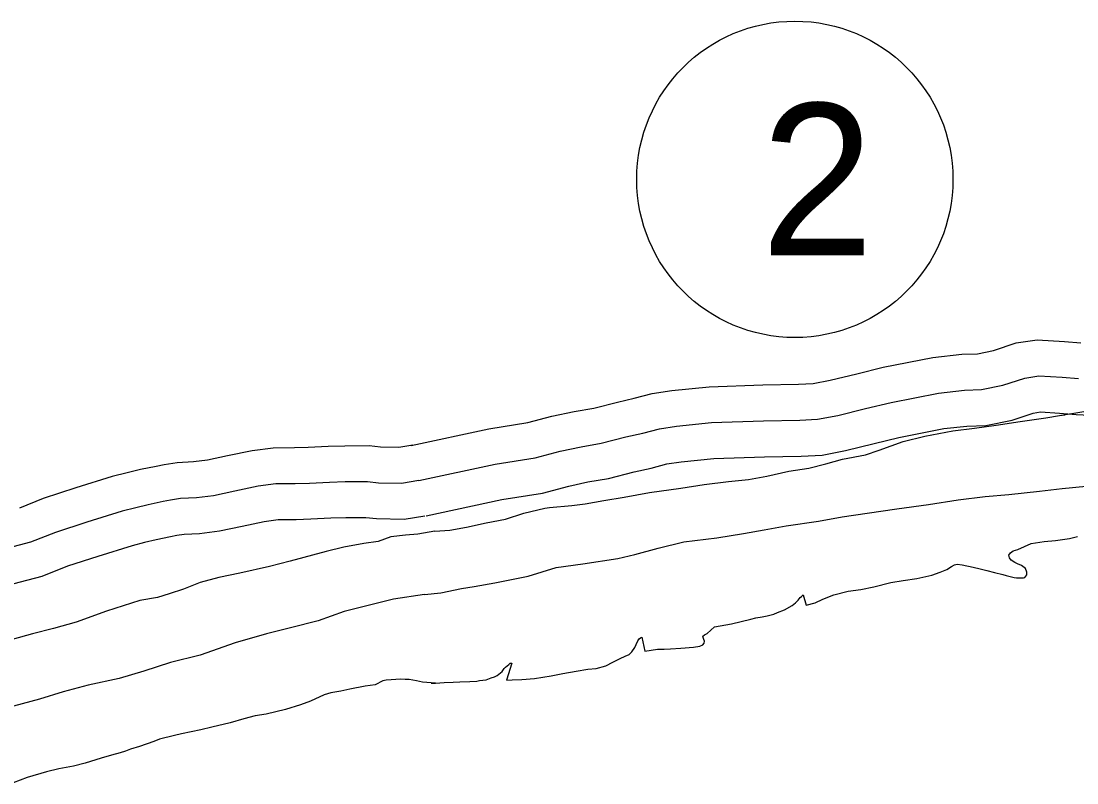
# Model space of a CAD drawing. Extents: x 31699 to 244310, y -8841 to 11474.
# Drawn here: x 97843.3 to 98137.1, y 2735.9 to 2947.8 of the extents above; entities that cross this region are included whole.
import ezdxf

# ---------------------------------------------------------------- set-up
doc = ezdxf.new("R2010")
doc.units = 0
for name, color, linetype in [('B_Logo', 7, 'Continuous'), ('Level 55', 7, 'Continuous'), ('R_Border Notes', 7, 'Continuous'), ('R_Draft', 7, 'Continuous'), ('R_Logo', 7, 'Continuous')]:
    doc.layers.add(name, color=color, linetype=linetype)

msp = doc.modelspace()

# ---------------------------------------------------------------- linework, layer by layer
at = {"layer": 'B_Logo'}
for points in [[(97953.92, 2820), (97975.21, 2824.58), (97986.32, 2826.34), (97993.31, 2828.16), (97999.1, 2829.44), (98004.69, 2830.39), (98011.54, 2832.14), (98016.26, 2833.22), (98020.92, 2834.43), (98025.65, 2835.17), (98035.36, 2836.13), (98049.88, 2836.63), (98060, 2836.78), (98064.92, 2837.06), (98070.58, 2838.14), (98078.23, 2840.02), (98085.35, 2841.77), (98098.53, 2844.34), (98105.78, 2845.16), (98110.57, 2845.3), (98116.43, 2846.51), (98122.55, 2848.53), (98126.48, 2849.14), (98132.93, 2848.75), (98137.53, 2848.36)], [(97953.92, 2820), (97949.12, 2819.2), (97942.73, 2819.33), (97939.66, 2819.63), (97933.47, 2819.62), (97929.07, 2819.5), (97923.48, 2819.24), (97919.56, 2819.13), (97914.1, 2819.06), (97909.24, 2818.41), (97902.73, 2817.06), (97896.82, 2815.79), (97892.1, 2815.2), (97887.64, 2815.02), (97884.85, 2814.58), (97882.79, 2814.16), (97878.61, 2813.31), (97875.15, 2812.47), (97871.37, 2811.49), (97861.55, 2808.44), (97852.79, 2805.6), (97845.9, 2802.85), (97834.55, 2799.91)]]:
    msp.add_lwpolyline(points, dxfattribs=at)
at = {"layer": 'Level 55'}
for points in [[(97951.81, 2829.78), (97973.37, 2834.42), (97984.28, 2836.14), (97990.97, 2837.88), (97997.18, 2839.26), (98002.61, 2840.18), (98009.19, 2841.86), (98013.89, 2842.93), (98018.88, 2844.23), (98024.38, 2845.1), (98034.7, 2846.11), (98049.63, 2846.62), (98059.64, 2846.78), (98063.7, 2847.01), (98068.44, 2847.91), (98075.84, 2849.73), (98083.2, 2851.54), (98097.01, 2854.23), (98105.07, 2855.14), (98109.4, 2855.27), (98113.84, 2856.19), (98120.2, 2858.28), (98126, 2859.18), (98133.66, 2858.73), (98138.18, 2858.34)], [(97956.02, 2810.22), (97977.04, 2814.75), (97988.37, 2816.54), (97995.65, 2818.44), (98001.01, 2819.62), (98006.76, 2820.6), (98013.89, 2822.42), (98018.64, 2823.5), (98022.96, 2824.63), (98026.91, 2825.25), (98036.03, 2826.14), (98050.13, 2826.63), (98060.35, 2826.79), (98066.15, 2827.11), (98072.71, 2828.37), (98080.62, 2830.31), (98087.5, 2832.01), (98100.04, 2834.45), (98106.49, 2835.17), (98111.75, 2835.33), (98119.02, 2836.84), (98124.9, 2838.77), (98126.95, 2839.09), (98132.21, 2838.78), (98136.88, 2838.38), (98142.69, 2838.11)], [(97952.28, 2829.86), (97948.4, 2829.22), (97943.31, 2829.32), (97940.14, 2829.63), (97933.33, 2829.62), (97928.7, 2829.5), (97923.1, 2829.23), (97919.35, 2829.13), (97913.36, 2829.06), (97907.56, 2828.27), (97900.67, 2826.85), (97895.15, 2825.66), (97891.27, 2825.18), (97886.66, 2824.98), (97883.07, 2824.43), (97880.79, 2823.96), (97876.43, 2823.07), (97872.72, 2822.17), (97868.63, 2821.11), (97858.52, 2817.97), (97849.39, 2815.01), (97842.78, 2812.37)], [(97955.56, 2810.14), (97949.85, 2809.19), (97942.14, 2809.34), (97939.18, 2809.63), (97933.61, 2809.62), (97929.45, 2809.51), (97923.86, 2809.25), (97919.76, 2809.13), (97914.83, 2809.07), (97910.93, 2808.54), (97904.79, 2807.28), (97898.49, 2805.92), (97892.93, 2805.23), (97888.62, 2805.05), (97886.63, 2804.74), (97884.79, 2804.36), (97880.79, 2803.55), (97877.59, 2802.77), (97874.11, 2801.87), (97864.58, 2798.91), (97856.19, 2796.19), (97849.02, 2793.32), (97836.82, 2790.17)]]:
    msp.add_lwpolyline(points, dxfattribs=at)
at = {"layer": 'R_Border Notes'}
msp.add_circle((98058.58, 2903.79), 44, dxfattribs=at)
at = {"layer": 'R_Draft'}
for points in [[(97958.41, 2805.92), (97962.54, 2806.2), (97967.2, 2807.08), (97972.72, 2808.29), (97978.05, 2809.3), (97983.17, 2810.98), (97989.02, 2812.33), (97990.29, 2812.53), (97996.48, 2813.08), (98000.21, 2813.56), (98005.46, 2814.5), (98011.05, 2815.38), (98018.17, 2816.67), (98026.89, 2817.89), (98033.35, 2818.9), (98040.14, 2819.72), (98045.66, 2820.33), (98050.78, 2821.27), (98056.91, 2822.62), (98062.5, 2823.5), (98067.22, 2824.65), (98071.88, 2825.93), (98078.27, 2827.21), (98082.06, 2828.48), (98088.71, 2830.9), (98094.76, 2832.32), (98102.55, 2833.8), (98108.61, 2834.62), (98114.6, 2835.43), (98121.32, 2836.44), (98128.44, 2837.46), (98132.23, 2838.07), (98139.02, 2839.22)], [(97958.41, 2805.92), (97962.54, 2806.2), (97967.2, 2807.08), (97972.72, 2808.29), (97978.05, 2809.3), (97983.17, 2810.98), (97989.02, 2812.33), (97990.29, 2812.53), (97996.48, 2813.08), (98000.21, 2813.56), (98005.46, 2814.5), (98011.05, 2815.38), (98018.17, 2816.67), (98026.89, 2817.89), (98033.35, 2818.9), (98040.14, 2819.72), (98045.66, 2820.33), (98050.78, 2821.27), (98056.91, 2822.62), (98062.5, 2823.5), (98067.22, 2824.65), (98071.88, 2825.93), (98078.27, 2827.21), (98082.06, 2828.48), (98088.71, 2830.9), (98094.76, 2832.32), (98102.55, 2833.8), (98108.61, 2834.62), (98114.6, 2835.43), (98121.32, 2836.44), (98128.44, 2837.46), (98132.23, 2838.07), (98133.71, 2838.32)], [(97958.41, 2805.92), (97953.69, 2805.1), (97950.23, 2804.86), (97946.18, 2804.34), (97942.6, 2803.1), (97938.61, 2802.52), (97933.09, 2801.45), (97928.11, 2800.33), (97918.09, 2797.61), (97912.38, 2796.07), (97904.08, 2794.3), (97898.23, 2793.1), (97893.12, 2791.64), (97888.48, 2789.78), (97884.44, 2788.47), (97881.25, 2787.49), (97876.27, 2786.7), (97866.98, 2783.72), (97858.56, 2780.62), (97852.26, 2778.88), (97846.42, 2777.41), (97840.77, 2775.8)], [(97958.41, 2805.92), (97953.69, 2805.1), (97950.23, 2804.86), (97946.18, 2804.34), (97942.6, 2803.1), (97938.61, 2802.52), (97933.09, 2801.45), (97928.11, 2800.33), (97918.09, 2797.61), (97912.38, 2796.07), (97904.08, 2794.3), (97898.23, 2793.1), (97893.12, 2791.64), (97888.48, 2789.78), (97884.44, 2788.47), (97881.25, 2787.49), (97876.27, 2786.7), (97866.98, 2783.72), (97858.56, 2780.62), (97852.26, 2778.88), (97846.42, 2777.41), (97840.77, 2775.8)], [(98122.63, 2793.06), (98123.1, 2793.79), (98123.1, 2794.53), (98122.76, 2795.6), (98121.69, 2796.4), (98120.56, 2796.86), (98119.76, 2797.19), (98118.76, 2797.86), (98118.29, 2798.52), (98118.09, 2799.26), (98118.62, 2799.93), (98119.35, 2800.46), (98120.68, 2800.87), (98124.34, 2802.48), (98127.93, 2803.08), (98131.13, 2803.36), (98134.99, 2803.9), (98137.25, 2804.44)], [(98122.63, 2793.06), (98123.1, 2793.79), (98123.1, 2794.53), (98122.76, 2795.6), (98121.69, 2796.4), (98120.56, 2796.86), (98119.76, 2797.19), (98118.76, 2797.86), (98118.29, 2798.52), (98118.09, 2799.26), (98118.62, 2799.93), (98119.35, 2800.46), (98120.68, 2800.87), (98124.34, 2802.48), (98127.93, 2803.08), (98131.13, 2803.36), (98134.99, 2803.9), (98137.25, 2804.44)], [(97957.4, 2763.67), (97958.6, 2763.67), (97960.99, 2763.81), (97963.52, 2763.95), (97965.32, 2764.02), (97968.12, 2764.09), (97970.11, 2764.23), (97970.85, 2764.37), (97972.71, 2764.57), (97974.11, 2765.11), (97974.97, 2765.44), (97975.7, 2765.84), (97976.63, 2766.51), (97977.16, 2766.92), (97977.69, 2767.72), (97978.09, 2768.12), (97978.56, 2768.45), (97978.96, 2768.86), (97979.35, 2769.19), (97979.55, 2769.26), (97979.82, 2769.26), (97978.37, 2764.52), (97979.9, 2764.59), (97982.63, 2764.72), (97986.16, 2764.93), (97990.75, 2765.74), (97994.01, 2766.35), (97997.74, 2767.03), (98001, 2767.57), (98003.26, 2767.71), (98005.99, 2768.51), (98007.92, 2769.52), (98009.98, 2770.52), (98011.37, 2771.13), (98012.44, 2771.66), (98013.23, 2772.4), (98014.03, 2773.54), (98014.43, 2774.4), (98014.89, 2775.41), (98015.22, 2776.01), (98015.62, 2776.28), (98015.95, 2776.48), (98016.83, 2772.61), (98020.36, 2773.15), (98022.22, 2773.15), (98023.95, 2773.22), (98026.81, 2773.36), (98030.34, 2773.64), (98032.14, 2773.98), (98032.94, 2774.31), (98033.34, 2774.78), (98033.4, 2775.38), (98033.27, 2775.78), (98033.13, 2776.11), (98033, 2776.71), (98033.4, 2777.12), (98034.19, 2777.52), (98036.19, 2779.32), (98040.91, 2780.14), (98046.3, 2781.42), (98047.76, 2781.82), (98049.49, 2782.09), (98050.89, 2782.43), (98052.69, 2782.9), (98053.75, 2783.3), (98055.68, 2784.04), (98057.87, 2785.24), (98058.74, 2786.05), (98059.47, 2786.72), (98060.07, 2787.45), (98060.46, 2787.79), (98060.86, 2788.25), (98061.74, 2785.32), (98064.2, 2785.99), (98066.39, 2787), (98069.45, 2788.21), (98073.38, 2789.28), (98076.97, 2789.76), (98080.56, 2790.5), (98085.29, 2791.64), (98088.68, 2792.19), (98092.54, 2792.79), (98096.67, 2793.67), (98098.99, 2794.54), (98100.86, 2795.28), (98102.19, 2796.15), (98103.05, 2796.62), (98103.72, 2796.76), (98105.11, 2796.56), (98108.18, 2795.97), (98110.11, 2795.44), (98112.04, 2794.97), (98114.18, 2794.44), (98116.44, 2793.85), (98117.37, 2793.58), (98118.11, 2793.45), (98119.64, 2793.05), (98120.3, 2792.92), (98121.44, 2792.92), (98122.24, 2792.93), (98122.63, 2793.06)], [(97958.6, 2763.67), (97960.99, 2763.81), (97963.52, 2763.95), (97965.32, 2764.02), (97968.12, 2764.09), (97970.11, 2764.23), (97970.85, 2764.37), (97972.71, 2764.57), (97974.11, 2765.11), (97974.97, 2765.44), (97975.7, 2765.84), (97976.63, 2766.51), (97977.16, 2766.92), (97977.69, 2767.72), (97978.09, 2768.12), (97978.56, 2768.45), (97978.96, 2768.86), (97979.35, 2769.19), (97979.55, 2769.26), (97979.82, 2769.26), (97978.37, 2764.52), (97979.9, 2764.59), (97982.63, 2764.72), (97986.16, 2764.93), (97990.75, 2765.74), (97994.01, 2766.35), (97997.74, 2767.03), (98001, 2767.57), (98003.26, 2767.71), (98005.99, 2768.51), (98007.92, 2769.52), (98009.98, 2770.52), (98011.37, 2771.13), (98012.44, 2771.66), (98013.23, 2772.4), (98014.03, 2773.54), (98014.43, 2774.4), (98014.89, 2775.41), (98015.22, 2776.01), (98015.62, 2776.28), (98015.95, 2776.48), (98016.83, 2772.61), (98020.36, 2773.15), (98022.22, 2773.15), (98023.95, 2773.22), (98026.81, 2773.36), (98030.34, 2773.64), (98032.14, 2773.98), (98032.94, 2774.31), (98033.34, 2774.78), (98033.4, 2775.38), (98033.27, 2775.78), (98033.13, 2776.11), (98033, 2776.71), (98033.4, 2777.12), (98034.19, 2777.52), (98036.19, 2779.32), (98040.91, 2780.14), (98046.3, 2781.42), (98047.76, 2781.82), (98049.49, 2782.09), (98050.89, 2782.43), (98052.69, 2782.9), (98053.75, 2783.3), (98055.68, 2784.04), (98057.87, 2785.24), (98058.74, 2786.05), (98059.47, 2786.72), (98060.07, 2787.45), (98060.46, 2787.79), (98060.86, 2788.25), (98061.74, 2785.32), (98064.2, 2785.99), (98066.39, 2787), (98069.45, 2788.21), (98073.38, 2789.28), (98076.97, 2789.76), (98080.56, 2790.5), (98085.29, 2791.64), (98088.68, 2792.19), (98092.54, 2792.79), (98096.67, 2793.67), (98098.99, 2794.54), (98100.86, 2795.28), (98102.19, 2796.15), (98103.05, 2796.62), (98103.72, 2796.76), (98105.11, 2796.56), (98108.18, 2795.97), (98110.11, 2795.44), (98112.04, 2794.97), (98114.18, 2794.44), (98116.44, 2793.85), (98117.37, 2793.58), (98118.11, 2793.45), (98119.64, 2793.05), (98120.3, 2792.92), (98121.44, 2792.92), (98122.24, 2792.93), (98122.63, 2793.06)], [(97958.6, 2763.67), (97955, 2763.97), (97953.26, 2764.29), (97951.26, 2764.66), (97950.13, 2764.65), (97948.86, 2764.77), (97946.2, 2764.61), (97944.87, 2764.52), (97943.94, 2764.31), (97941.75, 2763.22), (97939.03, 2762.79), (97934.71, 2762), (97932.19, 2761.44), (97929.4, 2760.94), (97927.6, 2760.38), (97923.76, 2758.67), (97920.98, 2757.63), (97916.8, 2756.38), (97911.42, 2755.05), (97908.36, 2754.55), (97905.24, 2753.78), (97901.46, 2752.67), (97896.35, 2751.41), (97893.23, 2750.7), (97887.85, 2749.57), (97885.92, 2749.08), (97881.74, 2748.1), (97880.15, 2747.48), (97876.17, 2746.03), (97873.72, 2745.27), (97872.26, 2744.78), (97870.86, 2744.3), (97868.41, 2743.67), (97865.55, 2742.83), (97861.11, 2741.45), (97857.86, 2740.61), (97853.74, 2739.82), (97850.35, 2739.05), (97844.91, 2737.45), (97841, 2735.94)], [(97958.6, 2763.67), (97955, 2763.97), (97953.26, 2764.29), (97951.26, 2764.66), (97950.13, 2764.65), (97948.86, 2764.77), (97946.2, 2764.61), (97944.87, 2764.52), (97943.94, 2764.31), (97941.75, 2763.22), (97939.03, 2762.79), (97934.71, 2762), (97932.19, 2761.44), (97929.4, 2760.94), (97927.6, 2760.38), (97923.76, 2758.67), (97920.98, 2757.63), (97916.8, 2756.38), (97911.42, 2755.05), (97908.36, 2754.55), (97905.24, 2753.78), (97901.46, 2752.67), (97896.35, 2751.41), (97893.23, 2750.7), (97887.85, 2749.57), (97885.92, 2749.08), (97881.74, 2748.1), (97880.15, 2747.48), (97876.17, 2746.03), (97873.72, 2745.27), (97872.26, 2744.78), (97870.86, 2744.3), (97868.41, 2743.67), (97865.55, 2742.83), (97861.11, 2741.45), (97857.86, 2740.61), (97853.74, 2739.82), (97850.35, 2739.05), (97844.91, 2737.45), (97841, 2735.94)]]:
    msp.add_lwpolyline(points, dxfattribs=at)
at = {"layer": 'R_Logo'}
for points in [[(97955.53, 2788.3), (97960.06, 2788.77), (97965.78, 2789.99), (97969.38, 2790.53), (97975.1, 2791.54), (97984.35, 2793.43), (97992.2, 2795.85), (97999.59, 2796.87), (98009.3, 2798.36), (98014.09, 2799.44), (98020.55, 2801.18), (98027.73, 2803), (98036.85, 2804.09), (98044.3, 2805.31), (98050.03, 2806.32), (98056.15, 2807.47), (98065.2, 2808.76), (98071.79, 2809.97), (98078.71, 2810.99), (98086.96, 2812.14), (98095.75, 2813.36), (98104, 2814.65), (98111.59, 2815.6), (98118.11, 2816.15), (98126.63, 2817.03), (98132.95, 2817.78), (98139.68, 2818.46)], [(97955.53, 2788.3), (97960.06, 2788.77), (97965.78, 2789.99), (97969.38, 2790.53), (97975.1, 2791.54), (97984.35, 2793.43), (97992.2, 2795.85), (97999.59, 2796.87), (98009.3, 2798.36), (98014.09, 2799.44), (98020.55, 2801.18), (98027.73, 2803), (98036.85, 2804.09), (98044.3, 2805.31), (98050.03, 2806.32), (98056.15, 2807.47), (98065.2, 2808.76), (98071.79, 2809.97), (98078.71, 2810.99), (98086.96, 2812.14), (98095.75, 2813.36), (98104, 2814.65), (98111.59, 2815.6), (98118.11, 2816.15), (98126.63, 2817.03), (98132.95, 2817.78), (98139.68, 2818.46)], [(97955.53, 2788.3), (97946.92, 2786.99), (97939.42, 2785.16), (97933.11, 2783.62), (97925.95, 2781), (97918.25, 2779.04), (97911.55, 2777.43), (97902.85, 2774.92), (97893.1, 2771.47), (97884.87, 2769.37), (97877.38, 2767.01), (97870.54, 2765), (97861.91, 2763.09), (97854.94, 2761.21), (97848.37, 2759.26), (97841.14, 2757.24)], [(97955.53, 2788.3), (97946.92, 2786.99), (97939.42, 2785.16), (97933.11, 2783.62), (97925.95, 2781), (97918.25, 2779.04), (97911.55, 2777.43), (97902.85, 2774.92), (97893.1, 2771.47), (97884.87, 2769.37), (97877.38, 2767.01), (97870.54, 2765), (97861.91, 2763.09), (97854.94, 2761.21), (97848.37, 2759.26), (97841.14, 2757.24)]]:
    msp.add_lwpolyline(points, dxfattribs=at)

# ---------------------------------------------------------------- texts
at = {"layer": 'R_Border Notes'}
msp.add_text('2', height=42.24, dxfattribs=at).set_placement((98049.14, 2882.67))

doc.saveas('drawing.dxf')
